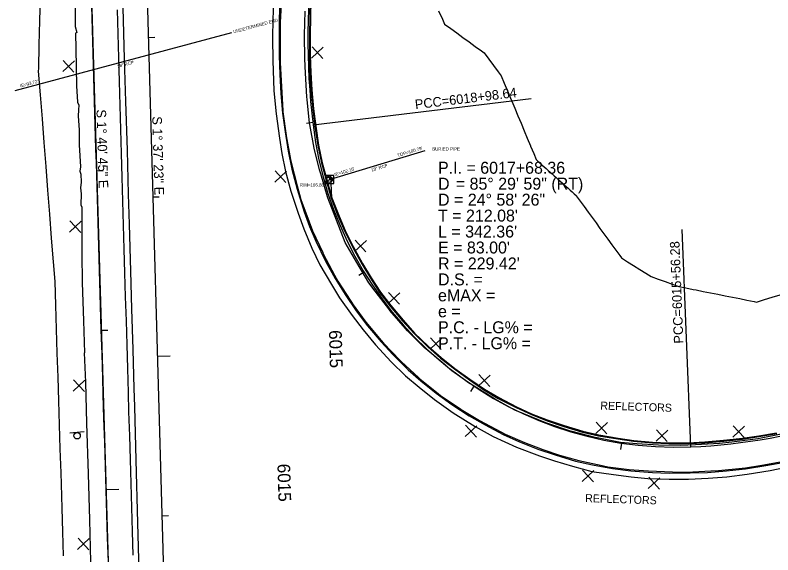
# Model space of a CAD drawing. Extents: x 2132221 to 2141942, y 535736 to 547298.
# Drawn here: x 2137119.6 to 2137595.1, y 540167.1 to 540505.4 of the extents above; entities that cross this region are included whole.
import ezdxf

# ---------------------------------------------------------------- set-up
doc = ezdxf.new("R2010")
doc.units = 0
for name, color, linetype in [('RD_EX_BldgApp', 7, 'Continuous'), ('RD_EX_Conc', 7, 'Continuous'), ('RD_EX_DR_Inlet', 7, 'Continuous'), ('RD_EX_DR_Inlet_txCode', 7, 'Continuous'), ('RD_EX_DR_Pipe', 7, 'Continuous'), ('RD_EX_DR_Pipe_txCode', 7, 'Continuous'), ('RD_EX_Misc', 7, 'Continuous'), ('RD_EX_Misc_txCode', 7, 'Continuous'), ('RD_EX_Road', 7, 'Continuous'), ('RD_EX_VEG', 7, 'Continuous'), ('RD_HC_Cl', 7, 'Continuous'), ('RD_HC_Data', 7, 'Continuous'), ('RD_HC_Data_Tic', 7, 'Continuous'), ('RD_HC_TX_Sta50', 7, 'Continuous')]:
    doc.layers.add(name, color=color, linetype=linetype)

msp = doc.modelspace()

# ---------------------------------------------------------------- linework, layer by layer
at = {"layer": 'RD_EX_BldgApp'}
msp.add_line((2137162.84, 540244.14), (2137153.87, 540243.38), dxfattribs=at)
msp.add_circle((2137158.51, 540241.74), 2, dxfattribs=at)
at = {"layer": 'RD_EX_Conc'}
for points in [[(2137285.99, 540516.56), (2137285.37, 540503.78), (2137285.27, 540492.34), (2137285.29, 540479.96), (2137285.74, 540468.12), (2137286.37, 540456.35), (2137287.48, 540444.04), (2137289.01, 540432.18), (2137291, 540420.13), (2137293.19, 540408.92), (2137296.53, 540396.31), (2137300.91, 540382.17), (2137304.43, 540372.92), (2137308.24, 540363.76), (2137314.42, 540351.18), (2137320.48, 540340.24), (2137326.74, 540330.23), (2137333.52, 540320.15), (2137340.79, 540310.7), (2137349.34, 540300.62), (2137356.69, 540292.59), (2137366.27, 540283.14), (2137374.27, 540276.07), (2137383.85, 540268.48), (2137393.7, 540261.36), (2137404.54, 540254.32), (2137414.56, 540248.51), (2137425.8, 540242.59), (2137436.06, 540237.98), (2137447.72, 540233.4), (2137458.6, 540229.68), (2137471.18, 540225.87), (2137481.92, 540223.5), (2137494.4, 540221.26), (2137506.02, 540219.75), (2137519.58, 540218.64), (2137529.96, 540218.21), (2137543.19, 540218.42), (2137554.09, 540218.74), (2137565.93, 540219.7), (2137578, 540221.06), (2137590.62, 540223.02), (2137601.39, 540224.94)], [(2137305.21, 540515.49), (2137304.96, 540503.76), (2137304.8, 540493.43), (2137304.85, 540480.34), (2137305.13, 540469.45), (2137305.72, 540458.61), (2137306.89, 540446.6), (2137308.23, 540435.8), (2137310.03, 540423.85), (2137312.37, 540412.87), (2137314.75, 540403.87), (2137315.23, 540402.04), (2137318.38, 540390.93), (2137322.48, 540380.36), (2137326.67, 540370.49), (2137331.7, 540360.31), (2137337.55, 540349.69), (2137343.03, 540340.73), (2137348.83, 540331.72), (2137355.42, 540323.36), (2137363.06, 540314.16), (2137370.31, 540306.1), (2137378.9, 540297.83), (2137386.92, 540290.82), (2137395.59, 540284), (2137405.05, 540277.18), (2137414.11, 540270.85), (2137423.05, 540265.62), (2137434.22, 540259.89), (2137443.75, 540255.48), (2137453.56, 540251.62), (2137464.1, 540248.12), (2137475.76, 540244.55), (2137485.84, 540242.27), (2137497.93, 540240.2), (2137507.81, 540238.81), (2137519.57, 540237.78), (2137529.92, 540237.33), (2137541.97, 540237.29), (2137552.37, 540237.82), (2137564.2, 540238.9), (2137576.08, 540240.18), (2137586.31, 540241.66), (2137597.47, 540243.65)], [(2137318.38, 540390.93), (2137317.72, 540404.71), (2137314.75, 540403.87)]]:
    msp.add_lwpolyline(points, dxfattribs=at)
at = {"layer": 'RD_EX_DR_Inlet'}
msp.add_line((2137319.58, 540399.92), (2137319.58, 540404.92), dxfattribs=at)
msp.add_lwpolyline([(2137319.58, 540399.92), (2137319.58, 540404.92), (2137314.58, 540404.92), (2137314.58, 540399.92)], close=True, dxfattribs=at)
for centre, radius in [((2137316.9, 540402.31), 1.75), ((2137316.36, 540401.92), 0.175), ((2137316.92, 540403.23), 0.175), ((2137317.69, 540402.28), 0.175)]:
    msp.add_circle(centre, radius, dxfattribs=at)
at = {"layer": 'RD_EX_DR_Pipe'}
for p, q in [((2137119.63, 540458.14), (2137255.59, 540494.62)), ((2137316.99, 540402.38), (2137376.87, 540420.63))]:
    msp.add_line(p, q, dxfattribs=at)
at = {"layer": 'RD_EX_Misc'}
for p, q in [((2137305.66, 540478.5), (2137313.01, 540485.29)), ((2137305.94, 540485.57), (2137312.73, 540478.22)), ((2137149.49, 540470.03), (2137156.84, 540476.81)), ((2137149.77, 540477.09), (2137156.55, 540469.75)), ((2137282.5, 540400.76), (2137289.84, 540407.54)), ((2137282.78, 540407.83), (2137289.56, 540400.48)), ((2137153.7, 540369.44), (2137161.05, 540376.22)), ((2137153.98, 540376.51), (2137160.77, 540369.16)), ((2137332.67, 540357.28), (2137340.02, 540364.07)), ((2137332.96, 540364.35), (2137339.74, 540357)), ((2137353.7, 540324.56), (2137361.05, 540331.35)), ((2137353.99, 540331.63), (2137360.77, 540324.28)), ((2137379.99, 540296.04), (2137387.33, 540302.82)), ((2137380.27, 540303.1), (2137387.05, 540295.75)), ((2137156.3, 540276.77), (2137163.08, 540269.42)), ((2137410.34, 540272.98), (2137417.69, 540279.76)), ((2137410.63, 540280.04), (2137417.41, 540272.69)), ((2137156.02, 540269.7), (2137163.37, 540276.48)), ((2137402.28, 540248.29), (2137409.06, 540240.94)), ((2137483.94, 540243.16), (2137491.29, 540249.94)), ((2137484.22, 540250.22), (2137491.01, 540242.88)), ((2137402, 540241.22), (2137409.34, 540248)), ((2137521.82, 540238.4), (2137529.17, 540245.19)), ((2137522.1, 540245.47), (2137528.88, 540238.12)), ((2137569.94, 540240.91), (2137577.29, 540247.69)), ((2137570.22, 540247.98), (2137577, 540240.63)), ((2137475.42, 540213.14), (2137482.77, 540219.93)), ((2137475.71, 540220.21), (2137482.49, 540212.86)), ((2137516.92, 540208.63), (2137524.27, 540215.41)), ((2137517.2, 540215.69), (2137523.99, 540208.34)), ((2137158.79, 540170.47), (2137166.14, 540177.25)), ((2137159.08, 540177.54), (2137165.86, 540170.19))]:
    msp.add_line(p, q, dxfattribs=at)
for points in [[(2137286.71, 540515.92), (2137285.93, 540500.94), (2137285.86, 540499.47), (2137285.85, 540484.47), (2137285.84, 540475.69), (2137286.74, 540460.72), (2137287.64, 540445.74), (2137287.7, 540444.8), (2137289.6, 540429.92), (2137289.63, 540429.74), (2137292.41, 540415), (2137292.8, 540412.95), (2137296.66, 540398.46), (2137298.94, 540389.93), (2137304.09, 540375.84), (2137306.19, 540370.11), (2137312.61, 540356.55), (2137313, 540355.73), (2137320.05, 540342.49), (2137322.07, 540338.72), (2137330.29, 540326.18), (2137331.84, 540323.81), (2137339.68, 540312.93), (2137349.36, 540301.47), (2137350.75, 540299.82), (2137361.15, 540289), (2137361.87, 540288.25), (2137372.85, 540278.03), (2137373.56, 540277.37), (2137385.26, 540267.98), (2137386.62, 540266.89), (2137399.09, 540258.55), (2137399.56, 540258.23), (2137411.12, 540251.22), (2137424.38, 540244.2), (2137427.11, 540242.75), (2137439.26, 540237.52), (2137450.72, 540233.07), (2137461.26, 540229.47), (2137473.3, 540226.22), (2137487.95, 540223.01), (2137491.6, 540222.22), (2137504.84, 540220.64), (2137517.16, 540219.65), (2137532.15, 540219.18), (2137541.14, 540218.9), (2137556.12, 540219.67), (2137560.95, 540219.92), (2137575.88, 540221.31), (2137576.75, 540221.39), (2137589.51, 540223.52), (2137604.28, 540226.18)], [(2137167.49, 540511.36), (2137167.93, 540496.37), (2137168.37, 540481.38), (2137168.81, 540466.38), (2137169.25, 540451.39), (2137169.7, 540436.4), (2137170.14, 540421.4), (2137170.39, 540412.93), (2137170.83, 540397.93), (2137171.27, 540382.94), (2137171.71, 540367.95), (2137172.16, 540352.95), (2137172.6, 540337.96), (2137173.04, 540322.97), (2137173.48, 540307.97), (2137173.93, 540292.98), (2137174.37, 540277.99), (2137174.67, 540267.62), (2137175.14, 540252.62), (2137175.6, 540237.63), (2137176.07, 540222.64), (2137176.53, 540207.64), (2137177, 540192.65), (2137177.46, 540177.66), (2137177.93, 540162.67)], [(2137183.57, 540508.7), (2137184.01, 540493.71), (2137184.44, 540478.71), (2137184.87, 540463.72), (2137185.31, 540448.73), (2137185.74, 540433.73), (2137186.17, 540418.74), (2137186.61, 540403.75), (2137187.04, 540388.75), (2137187.47, 540373.76), (2137187.91, 540358.76), (2137188.34, 540343.77), (2137188.77, 540328.78), (2137189.21, 540313.78), (2137189.64, 540298.79), (2137190.07, 540283.8), (2137190.51, 540268.8), (2137190.85, 540256.73), (2137191.29, 540241.74), (2137191.72, 540226.75), (2137192.15, 540211.75), (2137192.59, 540196.76), (2137193.02, 540181.76), (2137193.45, 540166.77)], [(2137600.37, 540242.72), (2137585.65, 540239.84), (2137584.2, 540239.55), (2137569.31, 540237.74), (2137561.63, 540236.8), (2137546.64, 540236.06), (2137537.2, 540235.6), (2137523.25, 540235.84), (2137509.72, 540236.74), (2137499.57, 540237.41), (2137484.88, 540240.43), (2137483.62, 540240.69), (2137469.08, 540244.38), (2137468.05, 540244.65), (2137453.82, 540249.39), (2137452.6, 540249.8), (2137438.74, 540255.53), (2137433.21, 540257.82), (2137420.33, 540264.95), (2137407.57, 540272.84), (2137404.05, 540275.01), (2137392.04, 540284), (2137390.04, 540285.5), (2137378.57, 540295.16), (2137376.39, 540297), (2137365.79, 540307.61), (2137364.48, 540308.92), (2137354.77, 540320.35), (2137354.66, 540320.48), (2137345.53, 540332.38), (2137341.49, 540337.67), (2137334.06, 540350.31), (2137326.64, 540362.94), (2137321.21, 540376.93), (2137315.78, 540390.91), (2137315.56, 540391.49), (2137311.37, 540405.89), (2137310.64, 540408.4), (2137307.35, 540422.08), (2137304.5, 540436.81), (2137304.34, 540437.66), (2137302.85, 540452.58), (2137302.69, 540454.15), (2137301.88, 540469.13), (2137301.39, 540478.05), (2137301.27, 540492.96), (2137301.68, 540507.96)]]:
    msp.add_lwpolyline(points, dxfattribs=at)
at = {"layer": 'RD_EX_Road'}
for points in [[(2137190.73, 540393.18), (2137190.06, 540420.88), (2137189.12, 540451.38), (2137188.19, 540478), (2137187.49, 540510.25), (2137186.63, 540536.89), (2137185.47, 540569.64), (2137184.89, 540593.12), (2137184.18, 540624.07), (2137183.8, 540637.14), (2137183.4, 540649.68), (2137182.79, 540673.49), (2137182.15, 540690.86), (2137181.23, 540714.76), (2137180.43, 540737.11), (2137179.76, 540758.79), (2137179, 540782.15), (2137178.35, 540798.53), (2137177.7, 540813.31)], [(2137157.12, 540528.89), (2137157.39, 540498.27), (2137158.34, 540494.57), (2137157.43, 540494.15), (2137157.78, 540484.34), (2137158.2, 540461.13), (2137158.72, 540450.78), (2137159.58, 540448.89), (2137159.3, 540446.09), (2137159.22, 540442.15), (2137159.76, 540433.44)], [(2137281.99, 540517.09), (2137281.3, 540503.04), (2137281.02, 540490.98), (2137281.24, 540476.89), (2137282.05, 540457.88), (2137283.34, 540443.57), (2137285.49, 540428.34), (2137287.04, 540418.66), (2137289.25, 540407.42), (2137292.55, 540395.1), (2137297.19, 540381.28), (2137300.71, 540371.44), (2137305.76, 540359.43), (2137310.84, 540348.94), (2137318.16, 540336.48), (2137323.21, 540328.13), (2137331.18, 540317.07), (2137337.92, 540308.1), (2137345.77, 540298.67), (2137355.57, 540288.04), (2137364.65, 540279.29), (2137373.07, 540272.15), (2137382.73, 540264.43), (2137394.45, 540256.08), (2137408.21, 540247.62), (2137419.49, 540241.35), (2137434.31, 540234.65), (2137448.61, 540229.23), (2137458.02, 540226), (2137469.46, 540222.62), (2137481.56, 540219.42), (2137495.18, 540217.35), (2137506.29, 540215.88), (2137516.68, 540214.85), (2137530, 540214.5), (2137542.19, 540214.58), (2137554.61, 540215.11), (2137566.23, 540216.05), (2137579.06, 540217.69), (2137593.46, 540219.99), (2137602.33, 540221.92)], [(2137304.72, 540515.52), (2137304.46, 540503.77), (2137304.3, 540493.44), (2137304.35, 540480.34), (2137304.63, 540469.43), (2137305.22, 540458.57), (2137306.39, 540446.54), (2137307.73, 540435.73), (2137309.53, 540423.77), (2137311.88, 540412.76), (2137314.74, 540401.91), (2137317.91, 540390.77), (2137322.01, 540380.17), (2137326.22, 540370.28), (2137331.25, 540360.08), (2137337.11, 540349.44), (2137342.61, 540340.46), (2137348.42, 540331.43), (2137355.03, 540323.05), (2137362.68, 540313.84), (2137369.95, 540305.75), (2137378.56, 540297.46), (2137386.6, 540290.44), (2137395.29, 540283.6), (2137404.76, 540276.78), (2137413.84, 540270.43), (2137422.81, 540265.18), (2137434, 540259.44), (2137443.55, 540255.02), (2137453.39, 540251.15), (2137463.95, 540247.64), (2137475.63, 540244.07), (2137485.74, 540241.78), (2137497.85, 540239.7), (2137507.75, 540238.31), (2137519.54, 540237.28), (2137529.91, 540236.83), (2137541.98, 540236.79), (2137552.41, 540237.32), (2137564.25, 540238.4), (2137576.14, 540239.68), (2137586.39, 540241.17), (2137597.57, 540243.16)], [(2137159.76, 540433.44), (2137159.77, 540424.12), (2137160.61, 540410.25), (2137160.27, 540407.54), (2137160.82, 540405.72), (2137161.08, 540400.75), (2137160.64, 540397.09), (2137161.01, 540393.46), (2137160.79, 540386.43), (2137161.39, 540385.01), (2137161.47, 540373.66), (2137161.48, 540355.72), (2137161.68, 540337.88), (2137162.6, 540313.71), (2137163.11, 540293.81)], [(2137194.34, 540271.44), (2137193.6, 540295.9), (2137192.95, 540321.22), (2137192.26, 540344.88), (2137191.33, 540374.43), (2137190.73, 540393.18)], [(2137178.02, 539731.4), (2137177.3, 539758.46), (2137176.21, 539791.52), (2137175.65, 539818.94), (2137175.14, 539845.49), (2137174.43, 539880.64), (2137172.75, 539937.74), (2137172.93, 539982.43), (2137171.7, 540012.43), (2137170.72, 540045.54), (2137169.93, 540071.95), (2137168.59, 540106.15), (2137167.77, 540135.73), (2137167.02, 540162.79), (2137166.46, 540188.94), (2137165.64, 540217.88), (2137164.61, 540249.55), (2137164.03, 540275.34), (2137163.11, 540293.81)], [(2137210.85, 539723.35), (2137210, 539751.59), (2137208.73, 539784.56), (2137207.84, 539824.49), (2137206.44, 539863.62), (2137205.2, 539905.24), (2137204.01, 539942.44), (2137203.27, 539979.79), (2137201.84, 540030.87), (2137200.7, 540067.2), (2137199.28, 540105.85), (2137197.71, 540149), (2137196.62, 540187.17), (2137195.65, 540226.51), (2137194.75, 540260.15), (2137194.34, 540271.44)]]:
    msp.add_lwpolyline(points, dxfattribs=at)
at = {"layer": 'RD_EX_VEG'}
for points in [[(2137135.3, 540516.89), (2137134.93, 540501.89), (2137134.57, 540486.9), (2137134.21, 540471.9), (2137134.17, 540470.37), (2137135.33, 540455.42), (2137136.5, 540440.46), (2137137.67, 540425.51), (2137138.83, 540410.55), (2137140, 540395.6), (2137141.17, 540380.64), (2137142.33, 540365.69), (2137143.5, 540350.73), (2137144.45, 540338.5), (2137144.92, 540323.5), (2137145.39, 540308.51), (2137145.86, 540293.52), (2137146.33, 540278.53), (2137146.8, 540263.53), (2137147.26, 540248.54), (2137147.73, 540233.55), (2137148.2, 540218.56), (2137148.42, 540211.42), (2137148.89, 540196.42), (2137149.36, 540181.43), (2137149.83, 540166.44)], [(2137385.32, 540508.16), (2137387.74, 540502.84), (2137389.1, 540499.85), (2137392.95, 540497.05), (2137396.8, 540494.24), (2137400.65, 540491.44), (2137404.5, 540488.64), (2137408.34, 540485.83), (2137412.19, 540483.03), (2137413.87, 540481.81), (2137416.83, 540477.82), (2137419.78, 540473.83), (2137422.74, 540469.84), (2137424.56, 540467.38), (2137426.53, 540462.68), (2137428.51, 540457.99), (2137430.49, 540453.29), (2137432.46, 540448.6), (2137433.1, 540447.07), (2137435.08, 540442.37), (2137437.06, 540437.68), (2137439.03, 540432.98), (2137441.01, 540428.29), (2137442.99, 540423.59), (2137443.1, 540423.32), (2137445.08, 540418.62), (2137446.67, 540414.84), (2137447.91, 540413.72), (2137449.16, 540412.59), (2137450.4, 540411.47), (2137451.65, 540410.34), (2137452.9, 540409.22), (2137454.14, 540408.1), (2137455.39, 540406.97), (2137456.63, 540405.85), (2137457.88, 540404.72), (2137459.12, 540403.6), (2137460.37, 540402.48), (2137461.61, 540401.35), (2137462.86, 540400.23), (2137464.1, 540399.1), (2137465.35, 540397.98), (2137466.59, 540396.86), (2137467.84, 540395.73), (2137469.09, 540394.61), (2137470.33, 540393.48), (2137471.58, 540392.36), (2137471.78, 540392.18), (2137474.26, 540388.77), (2137476.73, 540385.36), (2137479.2, 540381.96), (2137481.68, 540378.55), (2137484.15, 540375.15), (2137486.62, 540371.74), (2137489.1, 540368.34), (2137491.57, 540364.93), (2137494.04, 540361.53), (2137496.52, 540358.12), (2137498.99, 540354.72), (2137500.07, 540353.23), (2137503.9, 540350.84), (2137507.73, 540348.45), (2137511.56, 540346.06), (2137515.39, 540343.68), (2137518.82, 540341.53), (2137523.16, 540339.97), (2137527.49, 540338.41), (2137531.82, 540336.85), (2137536.01, 540335.34), (2137540.57, 540334.43), (2137545.13, 540333.51), (2137546.91, 540333.16), (2137551.47, 540332.25), (2137556.03, 540331.33), (2137560.59, 540330.42), (2137565.15, 540329.51), (2137569.72, 540328.59), (2137574.28, 540327.68), (2137578.84, 540326.77), (2137583.4, 540325.86), (2137584.8, 540325.58), (2137589.78, 540327.07), (2137594.76, 540328.57), (2137599.74, 540330.07)]]:
    msp.add_lwpolyline(points, dxfattribs=at)
at = {"layer": 'RD_HC_Cl'}
for p, q in [((2137147.96, 541186), (2137192.84, 539654.93)), ((2137184.88, 541140.41), (2137225.94, 539691.22))]:
    msp.add_line(p, q, dxfattribs=at)
for centre, radius, start, end in [((2137761.43, 540491.21), 458.12, 129.3647, 186.8334), ((2137534.36, 540464), 229.42, 186.8334, 272.333), ((2137529.15, 540591.74), 357.27, 272.333, 304.308)]:
    msp.add_arc(centre, radius, start, end, dxfattribs=at)
at = {"layer": 'RD_HC_Data'}
for p, q in [((2137306.56, 540436.7), (2137443.36, 540453.1)), ((2137543.7, 540234.77), (2137538.14, 540371.14))]:
    msp.add_line(p, q, dxfattribs=at)
at = {"layer": 'RD_HC_Data_Tic'}
for p, q in [((2137203.27, 540491.47), (2137207.26, 540491.58)), ((2137306.4, 540438.05), (2137302.43, 540437.59)), ((2137170.77, 540407.86), (2137174.77, 540407.98)), ((2137170.77, 540407.86), (2137174.77, 540407.98)), ((2137206.1, 540391.51), (2137210.1, 540391.62)), ((2137338.67, 540344.24), (2137335.26, 540342.15)), ((2137173.7, 540307.9), (2137177.7, 540308.02)), ((2137173.7, 540307.9), (2137177.7, 540308.02)), ((2137208.93, 540291.55), (2137216.93, 540291.78)), ((2137407.53, 540272.82), (2137405.32, 540269.48)), ((2137500.11, 540237.15), (2137499.51, 540233.19)), ((2137176.63, 540207.95), (2137184.63, 540208.18)), ((2137176.63, 540207.95), (2137184.63, 540208.18)), ((2137211.76, 540191.59), (2137215.76, 540191.7))]:
    msp.add_line(p, q, dxfattribs=at)

# ---------------------------------------------------------------- texts
at = {"layer": 'RD_EX_DR_Inlet_txCode'}
for s, rotation, p in [('UNDETERMINED END', 15.0211, (2137256.82, 540493.99)), ("IE=93.72'", 15.0211, (2137123, 540460.07)), ("TOP=100.79'", 16.9504, (2137359.8, 540416.47)), ("IE=102.16'", 16.9504, (2137320.27, 540404.42))]:
    msp.add_text(s, height=2, rotation=rotation, dxfattribs=at).set_placement(p)
for s, p in [('BURIED PIPE', (2137381.33, 540420.53)), ("RIM=106.88'", (2137298.26, 540397.98))]:
    msp.add_text(s, height=2, dxfattribs=at).set_placement(p)
at = {"layer": 'RD_EX_DR_Pipe_txCode'}
for rotation, p in [(15.0211, (2137183.94, 540472.29)), (16.9504, (2137343.42, 540407.3))]:
    msp.add_text('18" RCP', height=2, rotation=rotation, dxfattribs=at).set_placement(p)
at = {"layer": 'RD_EX_Misc_txCode'}
for p in [(2137486.76, 540258.19), (2137477.25, 540200.16)]:
    msp.add_text('REFLECTORS', height=5, rotation=358.1367, dxfattribs=at).set_placement(p)
at = {"layer": 'RD_HC_Data'}
for s, rotation, p in [('PCC=6018+98.64', 6.8334, (2137370.86, 540446.42)), ('S 1%%d 40\' 45" E', 271.6792, (2137170.64, 540446.23)), ('S 1%%d 37\' 23" E', 271.623, (2137205.67, 540441.94)), ('PCC=6015+56.28', 92.333, (2137539.05, 540299.63))]:
    msp.add_text(s, height=6, rotation=rotation, dxfattribs=at).set_placement(p)
for s, p in [('P.I. = 6017+68.36', (2137385, 540406)), ('D', (2137385, 540396)), ('    = 85%%d 29\' 59" (RT)', (2137385, 540396)), ('D = 24%%d 58\' 26"', (2137385, 540386)), ("T = 212.08'", (2137385, 540376)), ("L = 342.36'", (2137385, 540366)), ("E = 83.00'", (2137385, 540356)), ("R = 229.42'", (2137385, 540346)), ('D.S. = ', (2137385, 540336)), ('eMAX = ', (2137385, 540326)), ('e = ', (2137385, 540316)), ('P.C. - LG% = ', (2137385, 540306)), ('P.T. - LG% = ', (2137385, 540296))]:
    msp.add_text(s, height=7.5, dxfattribs=at).set_placement(p)
at = {"layer": 'RD_HC_TX_Sta50'}
for rotation, p in [(271.623, (2137316.51, 540307.88)), (271.6792, (2137284.2, 540224.08)), (271.6792, (2137284.2, 540224.08))]:
    msp.add_text('6015', height=8, rotation=rotation, dxfattribs=at).set_placement(p)

doc.saveas('drawing.dxf')
